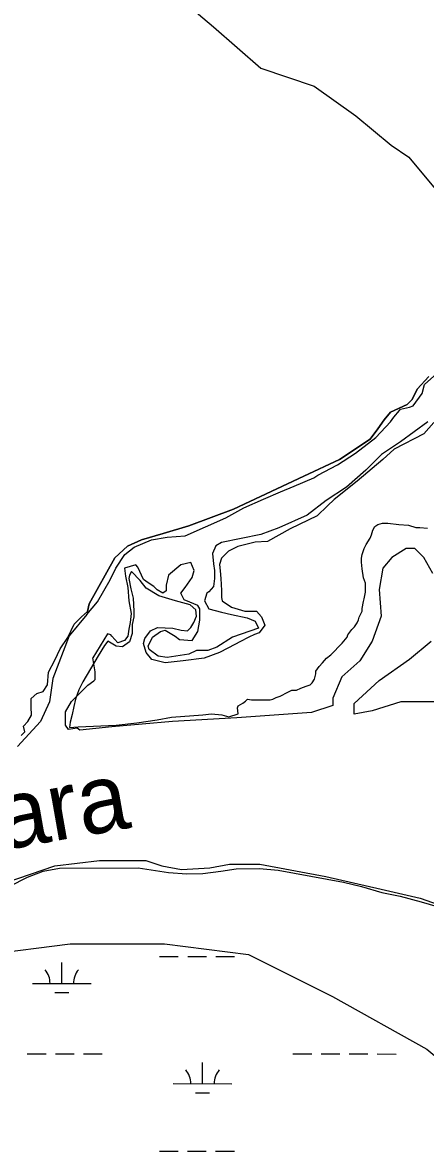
# Model space of a CAD drawing. Extents: x 3245246 to 3283090, y 806824 to 832173.
# Drawn here: x 3260387 to 3261075, y 825228 to 827159 of the extents above; entities that cross this region are included whole.
import ezdxf

# ---------------------------------------------------------------- set-up
doc = ezdxf.new("R2010")
doc.units = 0
for name, color, linetype in [('V-RIVR-IDEN', 7, 'Continuous'), ('V-SITE-VEGE', 7, 'Continuous'), ('V-TOPO-SHOR', 7, 'Continuous'), ('V-WETL-SWMP', 7, 'Continuous')]:
    doc.layers.add(name, color=color, linetype=linetype)

msp = doc.modelspace()

# ---------------------------------------------------------------- linework, layer by layer
at = {"layer": 'V-SITE-VEGE'}
for p, q in [((3260394.9, 825699.7), (3260421.7, 825709.9)), ((3260421.7, 825709.9), (3260449.6, 825715.1)), ((3260449.6, 825715.1), (3260584.4, 825715.9)), ((3260584.4, 825715.9), (3260636.3, 825707.7)), ((3260636.3, 825707.7), (3260667.6, 825705.5)), ((3260694.9, 825706.3), (3260725.5, 825710.1)), ((3260725.5, 825710.1), (3260751.6, 825714.3)), ((3260751.6, 825714.3), (3260791.4, 825714.9)), ((3260791.4, 825714.9), (3260823.1, 825711.6)), ((3260823.1, 825711.6), (3260934.9, 825691.4)), ((3260365, 825684.5), (3260394.9, 825699.7)), ((3260667.6, 825705.5), (3260694.9, 825706.3)), ((3260934.9, 825691.4), (3260965.6, 825683.8)), ((3260965.6, 825683.8), (3261000.4, 825673.5)), ((3261000.4, 825673.5), (3261031.9, 825667.3)), ((3261031.9, 825667.3), (3261067.4, 825657.9)), ((3261067.4, 825657.9), (3261127.1, 825640.3))]:
    msp.add_line(p, q, dxfattribs=at)
for points in [[(3260384.3, 825941.6), (3260390.4, 825948.1), (3260388.1, 825957.6), (3260395.7, 825965.5), (3260402.2, 825976.5), (3260401.4, 825990.6), (3260401.4, 826005), (3260411.3, 826013.8), (3260421.9, 826017.2), (3260429.1, 826028.2), (3260431, 826049.8), (3260442, 826070.3), (3260451.1, 826089.7), (3260464, 826109.5), (3260475, 826132.2), (3260487.2, 826144.8), (3260497.8, 826153.5), (3260500.7, 826167), (3260544.3, 826245.5), (3260566.1, 826265.1), (3260590.1, 826276), (3260627.2, 826286.9), (3260670.8, 826300), (3260747.1, 826328.3), (3260867, 826385), (3260928.1, 826413.4), (3260980.4, 826448.2), (3260993.5, 826465.7), (3261004.4, 826480.9), (3261015.3, 826494), (3261043.6, 826507.1), (3261052.4, 826515.8), (3261061.1, 826533.3), (3261080.7, 826555.1)], [(3261080.7, 826555.1), (3261061.1, 826533.3), (3261052.4, 826515.8), (3261043.6, 826507.1), (3261015.3, 826494), (3261004.4, 826480.9), (3260993.5, 826465.7), (3260980.4, 826448.2), (3260928.1, 826413.4), (3260867, 826385), (3260747.1, 826328.3), (3260670.8, 826300), (3260627.2, 826286.9), (3260590.1, 826276), (3260566.1, 826265.1), (3260544.3, 826245.5), (3260500.7, 826167), (3260497.8, 826153.5)], [(3261089.4, 826476.6), (3261072, 826457), (3261021.8, 826430.8), (3261002.2, 826413.4), (3260958.6, 826376.3), (3260919.3, 826345.2), (3260907.4, 826334.3), (3260889.9, 826316.9), (3260844.1, 826295.1), (3260804.9, 826273.3), (3260784.2, 826272.2), (3260754.7, 826264.5), (3260738.4, 826256.9), (3260726.4, 826244.9), (3260723.1, 826234), (3260724.2, 826223.1), (3260725.3, 826210), (3260726.4, 826189.3), (3260726.4, 826177.3), (3260727.5, 826171.9), (3260743.8, 826161), (3260766.7, 826154.4), (3260786.3, 826154.4), (3260795.1, 826144.6), (3260800.5, 826130.4), (3260790.7, 826117.4), (3260783.1, 826114.1), (3260773.3, 826109.7), (3260758, 826102.1), (3260750.4, 826097.7), (3260723.1, 826083.6), (3260697, 826073.8), (3260661, 826069.4), (3260630.4, 826066.1), (3260607.6, 826071.6), (3260597.7, 826083.6), (3260593.4, 826098.8), (3260595.6, 826107.6), (3260605.4, 826120.6), (3260617.4, 826126.1), (3260643.5, 826125), (3260657.7, 826121.7), (3260668.6, 826120.6), (3260674.1, 826126.1), (3260679.5, 826134.8), (3260683.9, 826145.7), (3260682.8, 826156.6), (3260673, 826165.3), (3260647.9, 826171.9), (3260619.5, 826180.6), (3260597.7, 826193.7), (3260587.9, 826206.8), (3260572.7, 826222), (3260569.4, 826215.5), (3260568.3, 826210), (3260571.6, 826192.6), (3260575.9, 826176.2), (3260577, 826154.4), (3260577, 826144.6), (3260573.8, 826131.5), (3260573.8, 826116.3), (3260569.4, 826102.1), (3260557.4, 826093.4), (3260546.5, 826094.5), (3260532.3, 826103.2), (3260526.9, 826095.6), (3260516, 826078.1), (3260489.9, 826033.5), (3260483, 826019.9), (3260477, 826003.9), (3260474.3, 825991.4), (3260471.3, 825977.7), (3260468.2, 825964.8), (3260466.7, 825955.3), (3260481.9, 825956.4), (3260546.8, 825959.5), (3260581.8, 825963.7), (3260616.7, 825968.6), (3260641, 825973.2), (3260694.9, 825977), (3260709.7, 825978.9), (3260727.2, 825977.4), (3260739, 825974), (3260755.3, 825978.9), (3260753.7, 825989.1), (3260754.8, 825992.6), (3260763, 825997.2), (3260767.6, 826000.7), (3260771, 826004.1), (3260778.1, 826003), (3260809.5, 826003), (3260814.2, 826004.2), (3260820, 826006.5), (3260827, 826008.8), (3260839.8, 826015.8), (3260846.8, 826019.3), (3260854.9, 826019.3), (3260861.9, 826022.8), (3260871.2, 826026.3), (3260878.2, 826028.6), (3260881.7, 826032.1), (3260885.2, 826037.9), (3260887.5, 826047.2), (3260887.5, 826051.9), (3260893.3, 826060), (3260899.1, 826065.9), (3260906.1, 826074), (3260913.1, 826079.8), (3260932.9, 826099.6), (3260941, 826110.1), (3260942.2, 826113.6), (3260949.2, 826122.9), (3260953.8, 826127.5), (3260958.5, 826134.5), (3260960.8, 826139.2), (3260962, 826143.8), (3260963.2, 826147.3), (3260966.6, 826154.3), (3260966.6, 826158.9), (3260969, 826170.6), (3260970.1, 826175.2), (3260972.5, 826186.9), (3260972.5, 826202), (3260969, 826211.3), (3260966.7, 826226.4), (3260965.5, 826238.1), (3260965.5, 826245), (3260966.7, 826250.9), (3260970.1, 826261.3), (3260973.6, 826268.3), (3260980.6, 826278.8), (3260983, 826284.6), (3260985.3, 826292.7), (3260988.8, 826298.6), (3260993.4, 826302.1), (3261001.6, 826304.4), (3261010.9, 826304.4), (3261029.5, 826302.1), (3261045.8, 826300.9), (3261058.6, 826297.4), (3261065.6, 826297.4), (3261078.4, 826296.2)]]:
    msp.add_lwpolyline(points, dxfattribs=at)
at = {"layer": 'V-TOPO-SHOR'}
for points in [[(3260338.2, 827083.8), (3260379.3, 827253.7), (3260399.5, 827324.5), (3260419.8, 827324.4), (3260460.2, 827324.4), (3260500.7, 827324.4), (3260581.6, 827263.7), (3260713, 827152.4), (3260793.9, 827081.5), (3260885, 827051.1), (3260955.8, 827000.5), (3261016.4, 826949.9), (3261046.8, 826929.7), (3261097.3, 826868.9), (3261137.8, 826828.5), (3261158, 826808.2), (3261188.3, 826788), (3261218.7, 826777.9), (3261249, 826767.7), (3261299.6, 826747.5), (3261350.1, 826707)], [(3260496.6, 826148.7), (3260514.5, 826170.1), (3260536.6, 826207.7), (3260546.3, 826227.9), (3260561.7, 826251), (3260577.1, 826263.5), (3260606.9, 826276.1), (3260633.9, 826280.9), (3260664.7, 826282.8), (3260734.1, 826313.6), (3260764.9, 826331), (3260798.6, 826345.4), (3260827.5, 826357.9), (3260850.6, 826367.6), (3260884.3, 826382), (3260891.1, 826386.8), (3260924.8, 826404.2), (3260955.6, 826423.9), (3260990.3, 826450.9), (3261015.3, 826477.8), (3261021.1, 826485.5), (3261030.7, 826497.1), (3261032.6, 826499), (3261048, 826502.9), (3261053.8, 826504.8), (3261069.2, 826526), (3261073.1, 826541.4), (3261121.2, 826583.8)], [(3261078.9, 826477.8), (3261032.6, 826443.2), (3260999.9, 826422), (3260972.9, 826395), (3260940.2, 826366.1), (3260905.5, 826343), (3260872.8, 826318), (3260824.6, 826296.8), (3260793.8, 826285.2), (3260726.4, 826271.7), (3260716.7, 826265.9), (3260711, 826252.5), (3260712.9, 826235.1), (3260714.8, 826223.6), (3260714.8, 826210.1), (3260712.9, 826196.6), (3260705.2, 826187), (3260701.3, 826185), (3260697.5, 826171.6), (3260705.2, 826158.1), (3260726.4, 826152.3), (3260743.7, 826148.4), (3260770.7, 826142.7), (3260784.2, 826136.9), (3260784.2, 826136.9), (3260789.9, 826125.3), (3260745.6, 826109.9), (3260718.7, 826092.6), (3260703.3, 826086.8), (3260684, 826086.8), (3260670.5, 826081), (3260633.9, 826075.3), (3260618.5, 826077.2), (3260603.1, 826088.7), (3260601.2, 826094.5), (3260608.9, 826109.9), (3260622.4, 826119.6), (3260630.1, 826121.5), (3260647.4, 826111.8), (3260655.1, 826106.1), (3260676.3, 826104.1), (3260685.9, 826119.6), (3260689.8, 826138.8), (3260689.8, 826158.1), (3260685.9, 826163.9), (3260672.4, 826169.6), (3260662.8, 826173.5), (3260657, 826185), (3260664.7, 826194.7), (3260676.3, 826212), (3260680.1, 826223.6), (3260674.4, 826237.1), (3260657, 826233.2), (3260635.8, 826215.9), (3260632, 826198.5), (3260632, 826188.9), (3260626.2, 826185), (3260616.6, 826190.8), (3260610.8, 826196.6), (3260601.2, 826202.4), (3260593.5, 826208.2), (3260583.8, 826229.3), (3260580, 826233.2), (3260560.7, 826227.4), (3260562.6, 826213.9), (3260566.5, 826194.7), (3260568.4, 826171.6), (3260572.3, 826150.4), (3260570.3, 826135), (3260568.4, 826123.4), (3260566.5, 826111.8), (3260560.7, 826104.1), (3260549.2, 826100.3), (3260539.5, 826111.8), (3260537.6, 826113.8), (3260531.8, 826115.7), (3260506.9, 826074.5)], [(3261087.6, 826218.7), (3261072.3, 826246.1), (3261057.1, 826261.4), (3261041.9, 826261.4), (3261017.5, 826246.1), (3261002.3, 826227.9), (3260996.2, 826191.3), (3260999.2, 826145.6), (3260984, 826103), (3260962.7, 826069.5), (3260932.2, 826042), (3260917, 826005.5), (3260917, 825993.3), (3260880.4, 825981.1), (3260752.5, 825972), (3260642.8, 825965.9), (3260539.3, 825956.8), (3260484.4, 825950.7), (3260480.1, 825954.2)], [(3260496.6, 826148.7), (3260466.2, 826112.1), (3260438.7, 826039), (3260432.7, 825999.4), (3260417.4, 825965.9), (3260377.8, 825923.3)], [(3261090.6, 825999.4), (3261032.7, 825999.4), (3260984, 825984.2), (3260953.5, 825978.1), (3260953.5, 825996.4), (3260996.2, 826036), (3261048, 826072.5), (3261084.5, 826103)], [(3260480.1, 825954.2), (3260465.3, 825951.9), (3260460.3, 825959.5), (3260460.3, 825982.2), (3260470.4, 825999.9), (3260498.2, 826027.7), (3260508.4, 826035.3), (3260510.9, 826037.8), (3260510.9, 826050.5), (3260506.9, 826074.5)], [(3260192, 825633.9), (3260441.8, 825719.2), (3260517.9, 825728.3), (3260597.1, 825728.3), (3260624.6, 825719.2), (3260658.1, 825713.1), (3260706.8, 825716.1), (3260740.3, 825722.2), (3260792.1, 825722.2), (3260904.8, 825700.9), (3260999.2, 825679.6), (3261066.2, 825664.3), (3261118, 825646.1), (3261169.8, 825624.7), (3261209.4, 825603.4), (3261242.9, 825579), (3261303.8, 825530.3), (3261337.3, 825493.8), (3261370.8, 825438.9), (3261392.2, 825408.5), (3261416.5, 825365.8), (3261419.6, 825265.3), (3261416.5, 825164.8)]]:
    msp.add_lwpolyline(points, dxfattribs=at)
at = {"layer": 'V-WETL-SWMP'}
for p, q in [((3260453.7, 825518.2), (3260453.7, 825554.2)), ((3260620.8, 825564.5), (3260652.8, 825564.5)), ((3260668.8, 825564.5), (3260700.8, 825564.5)), ((3260716.8, 825564.5), (3260748.8, 825564.5)), ((3260403.7, 825518.2), (3260503.7, 825518.1)), ((3260441.7, 825502.7), (3260465.7, 825502.7)), ((3260394.8, 825398.1), (3260426.8, 825398.1)), ((3260442.8, 825398.1), (3260474.8, 825398.1)), ((3260490.8, 825398.1), (3260522.8, 825398.1)), ((3260694.1, 825347.3), (3260694.1, 825383.3)), ((3260848.7, 825397.9), (3260880.7, 825397.9)), ((3260896.7, 825397.9), (3260928.7, 825397.9)), ((3260944.7, 825397.9), (3260976.7, 825397.9)), ((3260992.7, 825397.9), (3261024.7, 825397.8)), ((3260644.1, 825347.3), (3260744.1, 825347.2)), ((3260682.1, 825331.8), (3260706.1, 825331.8)), ((3260620.6, 825231.9), (3260652.6, 825231.8)), ((3260668.6, 825231.8), (3260700.6, 825231.8)), ((3260716.6, 825231.8), (3260748.6, 825231.8))]:
    msp.add_line(p, q, dxfattribs=at)
msp.add_lwpolyline([(3260055.8, 825101.5), (3259984.1, 825245), (3260091.7, 825442.3), (3260217.1, 825532), (3260324.6, 825567.8), (3260468, 825585.8), (3260629.3, 825585.8), (3260772.7, 825567.8), (3260916.1, 825496.1), (3261077.3, 825406.4), (3261184.9, 825316.8), (3261256.6, 825191.2)], dxfattribs=at)
for centre, start, end in [((3260398.5, 825518.7), 359.2032, 40.7468), ((3260508.9, 825518.6), 139.2032, 180.7468), ((3260638.9, 825347.7), 359.2032, 40.7468), ((3260749.3, 825347.7), 139.2032, 180.7468)]:
    msp.add_arc(centre, 35.2, start, end, dxfattribs=at)

# ---------------------------------------------------------------- texts
at = {"layer": 'V-RIVR-IDEN'}
msp.add_text('Sara', height=116, rotation=10.0112, dxfattribs=at).set_placement((3260251.7, 825727.9))

doc.saveas('drawing.dxf')
